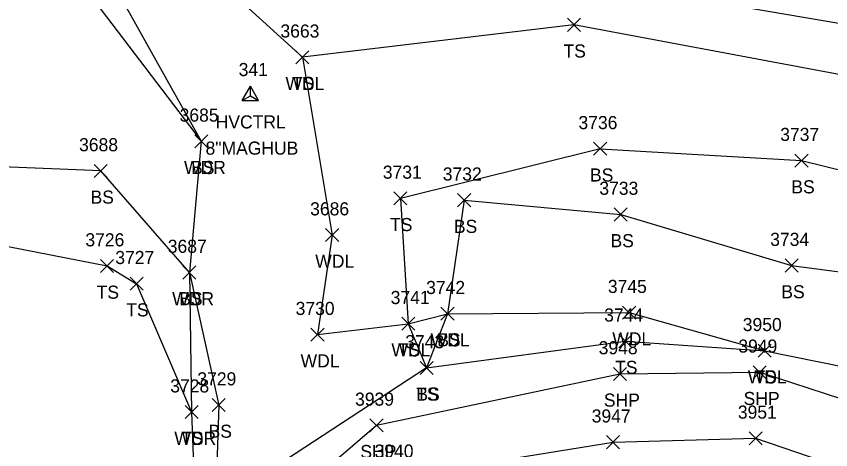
# Model space of a CAD drawing. Extents: x 1601151 to 1602912, y 499508 to 501770.
# Drawn here: x 1601674.2 to 1601798.6, y 500514.8 to 500580.9 of the extents above; entities that cross this region are included whole.
import ezdxf

# ---------------------------------------------------------------- set-up
doc = ezdxf.new("R2010")
doc.units = 0
for name, color, linetype in [('C_A', 7, 'Continuous'), ('C_C', 7, 'Continuous'), ('C_I', 7, 'Continuous'), ('CPSM', 7, 'Continuous'), ('L_A', 7, 'Continuous'), ('L_I', 7, 'Continuous'), ('L_TIC', 7, 'Continuous'), ('LAWA', 7, 'Continuous'), ('LELB', 7, 'Continuous'), ('P_A', 7, 'Continuous'), ('P_I', 7, 'Continuous'), ('P_TIC', 7, 'Continuous'), ('PRC', 7, 'Continuous'), ('PSP', 7, 'Continuous')]:
    doc.layers.add(name, color=color, linetype=linetype)

msp = doc.modelspace()

# ---------------------------------------------------------------- linework, layer by layer
at = {"layer": 'CPSM'}
for p, q in [((1601708.71, 500568.1), (1601709.96, 500570.27)), ((1601711.21, 500568.1), (1601709.96, 500570.27)), ((1601709.96, 500568.82), (1601709.96, 500570.27)), ((1601708.71, 500568.1), (1601709.96, 500568.82)), ((1601708.71, 500568.1), (1601711.21, 500568.1)), ((1601709.96, 500568.82), (1601709.96, 500568.82)), ((1601709.96, 500568.82), (1601711.21, 500568.1))]:
    msp.add_line(p, q, dxfattribs=at)
at = {"layer": 'L_TIC'}
for points in [[(1601758.37, 500578.65), (1601760.37, 500580.65)], [(1601760.37, 500578.65), (1601758.37, 500580.65)], [(1601716.89, 500573.7), (1601718.89, 500575.7)], [(1601718.89, 500573.7), (1601716.89, 500575.7)], [(1601716.89, 500573.7), (1601718.89, 500575.7)], [(1601718.89, 500573.7), (1601716.89, 500575.7)], [(1601701.45, 500560.86), (1601703.45, 500562.86)], [(1601703.45, 500560.86), (1601701.45, 500562.86)], [(1601701.45, 500560.86), (1601703.45, 500562.86)], [(1601703.45, 500560.86), (1601701.45, 500562.86)], [(1601762.39, 500559.72), (1601764.39, 500561.72)], [(1601764.39, 500559.72), (1601762.39, 500561.72)], [(1601793.14, 500557.91), (1601795.14, 500559.91)], [(1601795.14, 500557.91), (1601793.14, 500559.91)], [(1601686.09, 500556.34), (1601688.09, 500558.34)], [(1601688.09, 500556.34), (1601686.09, 500558.34)], [(1601731.87, 500552.15), (1601733.87, 500554.15)], [(1601733.87, 500552.15), (1601731.87, 500554.15)], [(1601741.6, 500551.87), (1601743.6, 500553.87)], [(1601743.6, 500551.87), (1601741.6, 500553.87)], [(1601741.6, 500551.87), (1601743.6, 500553.87)], [(1601743.6, 500551.87), (1601741.6, 500553.87)], [(1601765.52, 500549.69), (1601767.52, 500551.69)], [(1601767.52, 500549.69), (1601765.52, 500551.69)], [(1601721.44, 500546.55), (1601723.44, 500548.55)], [(1601723.44, 500546.55), (1601721.44, 500548.55)], [(1601687.05, 500541.82), (1601689.05, 500543.82)], [(1601689.05, 500541.82), (1601687.05, 500543.82)], [(1601699.63, 500540.83), (1601701.63, 500542.83)], [(1601701.63, 500540.83), (1601699.63, 500542.83)], [(1601699.63, 500540.83), (1601701.63, 500542.83)], [(1601701.63, 500540.83), (1601699.63, 500542.83)], [(1601699.63, 500540.83), (1601701.63, 500542.83)], [(1601701.63, 500540.83), (1601699.63, 500542.83)], [(1601791.62, 500541.89), (1601793.62, 500543.89)], [(1601793.62, 500541.89), (1601791.62, 500543.89)], [(1601691.57, 500539.12), (1601693.57, 500541.12)], [(1601693.57, 500539.12), (1601691.57, 500541.12)], [(1601766.82, 500534.7), (1601768.82, 500536.7)], [(1601768.82, 500534.7), (1601766.82, 500536.7)], [(1601739.06, 500534.54), (1601741.06, 500536.54)], [(1601741.06, 500534.54), (1601739.06, 500536.54)], [(1601739.06, 500534.54), (1601741.06, 500536.54)], [(1601741.06, 500534.54), (1601739.06, 500536.54)], [(1601733.07, 500533.01), (1601735.07, 500535.01)], [(1601735.07, 500533.01), (1601733.07, 500535.01)], [(1601733.07, 500533.01), (1601735.07, 500535.01)], [(1601735.07, 500533.01), (1601733.07, 500535.01)], [(1601719.2, 500531.34), (1601721.2, 500533.34)], [(1601721.2, 500531.34), (1601719.2, 500533.34)], [(1601766.26, 500530.34), (1601768.26, 500532.34)], [(1601768.26, 500530.34), (1601766.26, 500532.34)], [(1601787.52, 500528.88), (1601789.52, 500530.88)], [(1601789.52, 500528.88), (1601787.52, 500530.88)], [(1601787.52, 500528.88), (1601789.52, 500530.88)], [(1601789.52, 500528.88), (1601787.52, 500530.88)], [(1601735.86, 500526.26), (1601737.86, 500528.26)], [(1601737.86, 500526.26), (1601735.86, 500528.26)], [(1601735.86, 500526.26), (1601737.86, 500528.26)], [(1601737.86, 500526.26), (1601735.86, 500528.26)], [(1601735.86, 500526.26), (1601737.86, 500528.26)], [(1601737.86, 500526.26), (1601735.86, 500528.26)], [(1601704.12, 500520.59), (1601706.12, 500522.59)], [(1601706.12, 500520.59), (1601704.12, 500522.59)], [(1601699.97, 500519.51), (1601701.97, 500521.51)], [(1601701.97, 500519.51), (1601699.97, 500521.51)], [(1601699.97, 500519.51), (1601701.97, 500521.51)], [(1601701.97, 500519.51), (1601699.97, 500521.51)]]:
    msp.add_lwpolyline(points, dxfattribs=at)
at = {"layer": 'LAWA'}
for points in [[(1601689.18, 500639.33), (1601687.58, 500621.27), (1601694.56, 500602.88), (1601700.02, 500593.11), (1601705.25, 500586.25), (1601717.89, 500574.7), (1601722.44, 500547.55), (1601720.2, 500532.34), (1601734.07, 500534.01), (1601740.06, 500535.54), (1601767.82, 500535.7), (1601788.52, 500529.88), (1601817.45, 500524.03)], [(1601626.12, 500618.11), (1601633.59, 500628.15), (1601648.2, 500633.03), (1601656.04, 500631.47), (1601665.92, 500613.83), (1601678.53, 500593.27), (1601702.45, 500561.86), (1601700.63, 500541.83), (1601700.97, 500520.51), (1601701.43, 500508.42), (1601692.75, 500493.59), (1601673.57, 500488.49), (1601667.99, 500487.13), (1601653.75, 500517.62), (1601642.44, 500550.9)]]:
    msp.add_lwpolyline(points, dxfattribs=at)
at = {"layer": 'LELB'}
for points in [[(1601665.92, 500613.83), (1601684.78, 500593.47), (1601702.45, 500561.86)], [(1601758.45, 500586.98), (1601833.13, 500574.25)], [(1601759.37, 500579.65), (1601717.89, 500574.7)], [(1601824.91, 500567.37), (1601759.37, 500579.65)], [(1601700.63, 500541.83), (1601687.09, 500557.34), (1601663.18, 500558.31), (1601669.58, 500567.31), (1601661.34, 500566.48), (1601659.72, 500567.28)], [(1601763.39, 500560.72), (1601732.87, 500553.15)], [(1601763.39, 500560.72), (1601794.14, 500558.91), (1601808.21, 500555.48)], [(1601732.87, 500553.15), (1601734.07, 500534.01), (1601736.86, 500527.26), (1601767.26, 500531.34), (1601788.52, 500529.88)], [(1601742.6, 500552.87), (1601740.06, 500535.54), (1601736.86, 500527.26)], [(1601742.6, 500552.87), (1601766.52, 500550.69), (1601792.62, 500542.89), (1601813.48, 500540.14)], [(1601652.21, 500549.67), (1601664.28, 500547.5), (1601688.05, 500542.82), (1601692.57, 500540.12), (1601700.97, 500520.51)], [(1601700.63, 500541.83), (1601705.12, 500521.59), (1601704.69, 500507.9), (1601693.02, 500488.32), (1601682.68, 500465.45), (1601682.66, 500434.02), (1601681.86, 500421.83), (1601680.21, 500421.03)], [(1601736.86, 500527.26), (1601708.21, 500508.55), (1601695.22, 500486.37), (1601686.83, 500465.16), (1601684.05, 500434.23), (1601684.5, 500421.27), (1601682.6, 500413.6)]]:
    msp.add_lwpolyline(points, dxfattribs=at)
at = {"layer": 'P_TIC'}
for points in [[(1601765.41, 500525.34), (1601767.41, 500527.34)], [(1601767.41, 500525.34), (1601765.41, 500527.34)], [(1601786.76, 500525.59), (1601788.76, 500527.59)], [(1601788.76, 500525.59), (1601786.76, 500527.59)], [(1601728.21, 500517.49), (1601730.21, 500519.49)], [(1601730.21, 500517.49), (1601728.21, 500519.49)], [(1601764.35, 500514.92), (1601766.35, 500516.92)], [(1601766.35, 500514.92), (1601764.35, 500516.92)], [(1601786.12, 500515.51), (1601788.12, 500517.51)], [(1601788.12, 500515.51), (1601786.12, 500517.51)]]:
    msp.add_lwpolyline(points, dxfattribs=at)
at = {"layer": 'PRC'}
msp.add_lwpolyline([(1601684.89, 500346.74), (1601691.19, 500367.57), (1601696.67, 500397.03), (1601694.85, 500422.86), (1601706.33, 500482.73), (1601717.45, 500499.11), (1601732.26, 500510.56), (1601765.35, 500515.92), (1601787.12, 500516.51), (1601817.68, 500506.12)], dxfattribs=at)
at = {"layer": 'PSP'}
msp.add_lwpolyline([(1601679.73, 500366.79), (1601681.51, 500367.92), (1601682.57, 500370.2), (1601684.99, 500398.2), (1601686.17, 500422.74), (1601697.89, 500484.96), (1601711.79, 500503.55), (1601729.21, 500518.49), (1601766.41, 500526.34), (1601787.76, 500526.59), (1601817.71, 500516.86)], dxfattribs=at)

# ---------------------------------------------------------------- texts
at = {"layer": 'C_A'}
msp.add_text('HVCTRL', height=2, dxfattribs=at).set_placement((1601704.65, 500563.82))
at = {"layer": 'C_C'}
msp.add_text('8"MAGHUB', height=2, dxfattribs=at).set_placement((1601703.1, 500559.82))
at = {"layer": 'C_I'}
msp.add_text('341', height=2, dxfattribs=at).set_placement((1601708.16, 500571.82))
at = {"layer": 'L_A'}
for s, p in [('TS', (1601757.78, 500574.65)), ('WDL', (1601715.31, 500569.7)), ('TS', (1601716.3, 500569.7)), ('WDR', (1601699.81, 500556.86)), ('BS', (1601700.89, 500556.86)), ('BS', (1601761.83, 500555.72)), ('BS', (1601792.59, 500553.91)), ('BS', (1601685.53, 500552.34)), ('TS', (1601731.28, 500548.15)), ('BS', (1601741.04, 500547.87)), ('BS', (1601741.04, 500547.87)), ('BS', (1601764.96, 500545.69)), ('WDL', (1601719.86, 500542.55)), ('TS', (1601686.46, 500537.82)), ('BS', (1601791.06, 500537.89)), ('WDR', (1601698, 500536.83)), ('BS', (1601699.07, 500536.83)), ('BS', (1601699.07, 500536.83)), ('TS', (1601690.98, 500535.12)), ('WDL', (1601737.48, 500530.54)), ('BS', (1601738.5, 500530.54)), ('WDL', (1601765.23, 500530.7)), ('WDL', (1601731.49, 500529.01)), ('TS', (1601732.48, 500529.01)), ('WDL', (1601717.62, 500527.34)), ('TS', (1601765.67, 500526.34)), ('WDL', (1601785.94, 500524.88)), ('TS', (1601786.93, 500524.88)), ('TS', (1601735.27, 500522.26)), ('TS', (1601735.27, 500522.26)), ('BS', (1601735.3, 500522.26)), ('BS', (1601703.56, 500516.59)), ('WDR', (1601698.33, 500515.51)), ('TS', (1601699.38, 500515.51))]:
    msp.add_text(s, height=2, dxfattribs=at).set_placement(p)
at = {"layer": 'L_I'}
for s, p in [('3663', (1601714.54, 500577.7)), ('3663', (1601714.54, 500577.7)), ('3685', (1601699.14, 500564.86)), ('3685', (1601699.14, 500564.86)), ('3736', (1601760.07, 500563.72)), ('3737', (1601790.89, 500561.91)), ('3688', (1601683.78, 500560.34)), ('3731', (1601730.18, 500556.15)), ('3732', (1601739.34, 500555.87)), ('3732', (1601739.34, 500555.87)), ('3733', (1601763.26, 500553.69)), ('3686', (1601719.08, 500550.55)), ('3726', (1601684.74, 500545.82)), ('3734', (1601789.36, 500545.89)), ('3687', (1601697.33, 500544.83)), ('3687', (1601697.33, 500544.83)), ('3687', (1601697.33, 500544.83)), ('3727', (1601689.31, 500543.12)), ('3742', (1601736.8, 500538.54)), ('3742', (1601736.8, 500538.54)), ('3745', (1601764.56, 500538.7)), ('3741', (1601731.38, 500537.01)), ('3741', (1601731.38, 500537.01)), ('3730', (1601716.86, 500535.34)), ('3744', (1601764, 500534.34)), ('3950', (1601785.17, 500532.88)), ('3950', (1601785.17, 500532.88)), ('3743', (1601733.6, 500530.26)), ('3743', (1601733.6, 500530.26)), ('3743', (1601733.6, 500530.26)), ('3728', (1601697.71, 500523.51)), ('3728', (1601697.71, 500523.51)), ('3729', (1601701.85, 500524.59))]:
    msp.add_text(s, height=2, dxfattribs=at).set_placement(p)
at = {"layer": 'P_A'}
for p in [(1601763.95, 500521.34), (1601785.3, 500521.59), (1601726.75, 500513.49)]:
    msp.add_text('SHP', height=2, dxfattribs=at).set_placement(p)
at = {"layer": 'P_I'}
for s, p in [('3949', (1601784.49, 500529.59)), ('3948', (1601763.16, 500529.34)), ('3939', (1601725.94, 500521.49)), ('3947', (1601762.09, 500518.92)), ('3951', (1601784.42, 500519.51)), ('3940', (1601728.92, 500513.56))]:
    msp.add_text(s, height=2, dxfattribs=at).set_placement(p)

doc.saveas('drawing.dxf')
